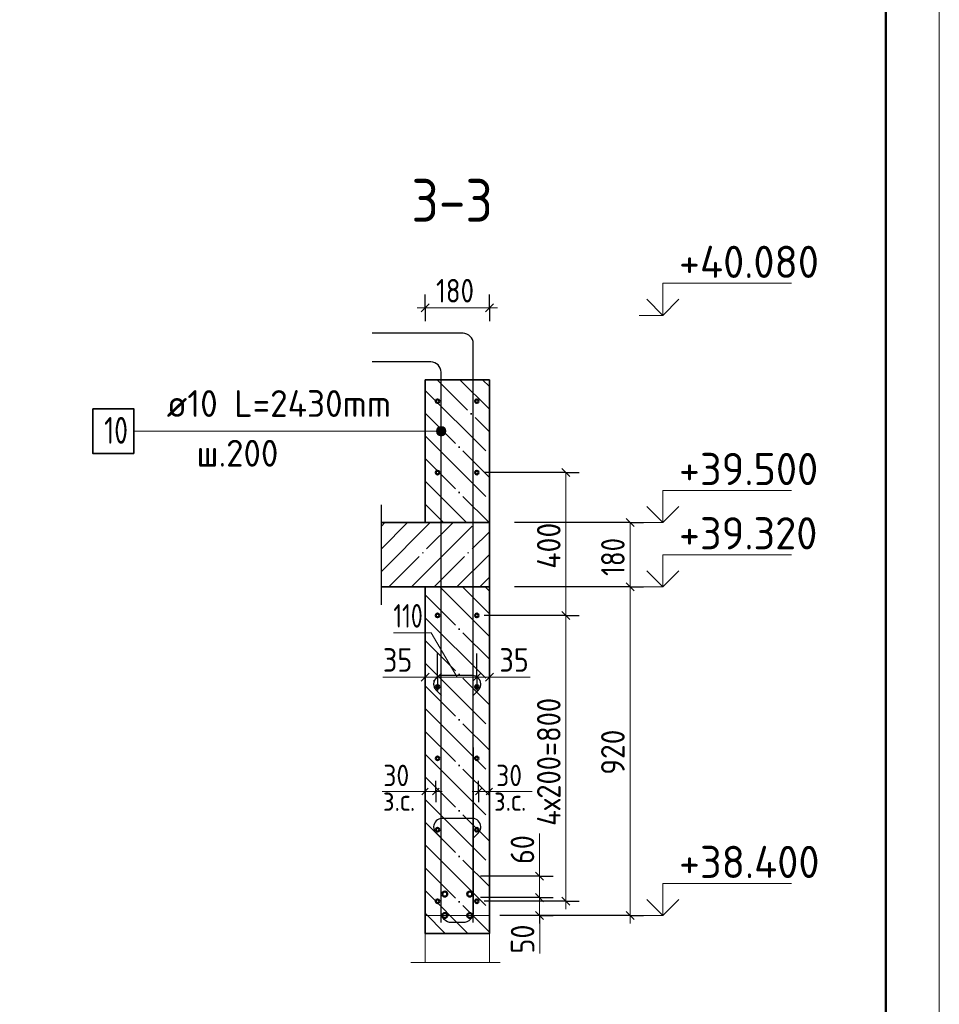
# Model space of a CAD drawing. Header units: millimetres. Extents: x -49773 to 2322955, y -3321 to 58485.
# Tile 510 of 580: x 1943678 to 1952262, y 31331 to 40520. Entities that reach past the tile are written whole.
import ezdxf

# ---------------------------------------------------------------- set-up
doc = ezdxf.new("R2010")
doc.units = ezdxf.units.MM
doc.linetypes.add('______11', pattern=[500, 400, -50, 0, -50])
doc.linetypes.add('______5', pattern=[1100, 800, -100, 100, -100])
for name, color, linetype, lineweight in [('Standard', 7, 'Continuous', 25), ('Арм.стержн. вертикальными 1', 22, 'Continuous', 35), ('Арм.стержн. вертикальными 3', 34, 'Continuous', 35), ('Арм.стержн. Доп. арматура', 180, 'Continuous', 35), ('Арм.стержн.горизонт. 1', 180, 'Continuous', 35), ('Арм.стержн.горизонт. 2', 202, 'Continuous', 35), ('Высотная отметки_ общее', 7, 'Continuous', 13), ('Перекрытие_ общее', 7, 'Continuous', 35), ('Размерная линия_ общее', 7, 'Continuous', 13), ('Размерная линия_ общее_1', 7, 'Continuous', 13), ('Стена_ общее', 7, 'Continuous', 35)]:
    doc.layers.add(name, color=color, linetype=linetype, lineweight=lineweight)
doc.layers.add('Арм.стержн.Стяжки', color=7, linetype='Continuous', lineweight=35, true_color=0x501e0f)
doc.layers.add('Осевая линия_ общее', color=7, linetype='______5', lineweight=13, true_color=0xa0a0a0)
doc.styles.add('ISOCPEUR', font='txt')

msp = doc.modelspace()

# ---------------------------------------------------------------- hatches: boundary and pattern name
at = {"layer": 'Осевая линия_ общее', "linetype": 'Continuous', "lineweight": 13, "transparency": 33554687}
for points in [[(1947573.5, 36657), (1947573.5, 36702), (1947567.2, 36679.5)], [(1947589.7, 36640.8), (1947589.7, 36718.2), (1947573.5, 36702)], [(1947589.7, 36640.8), (1947573.5, 36702), (1947573.5, 36657)], [(1947612.2, 36634.5), (1947612.2, 36724.5), (1947589.7, 36718.2)], [(1947612.2, 36634.5), (1947589.7, 36718.2), (1947589.7, 36640.8)], [(1947634.7, 36640.8), (1947634.7, 36718.2), (1947612.2, 36724.5)], [(1947634.7, 36640.8), (1947612.2, 36724.5), (1947612.2, 36634.5)], [(1947650.9, 36657), (1947650.9, 36702), (1947634.7, 36718.2)], [(1947650.9, 36657), (1947634.7, 36718.2), (1947634.7, 36640.8)], [(1947650.9, 36702), (1947650.9, 36657), (1947657.2, 36679.5)]]:
    msp.add_hatch(color=7, dxfattribs=at).paths.add_polyline_path(points)

# ---------------------------------------------------------------- linework, layer by layer
at = {"layer": 'Standard', "color": 7, "linetype": 'Continuous', "lineweight": 35, "transparency": 33554687}
for p, q in [((1947462.2, 37160.1), (1947462.2, 35826.7)), ((1948062.2, 37160.1), (1947462.2, 37160.1)), ((1948062.2, 31993.4), (1948062.2, 37160.1)), ((1947462.2, 35826.7), (1947053.8, 35826.7)), ((1948062.2, 35226.7), (1948062.2, 35826.7)), ((1947053.8, 35226.7), (1947462.2, 35226.7)), ((1947462.2, 35226.7), (1947462.2, 31993.4)), ((1947462.2, 31993.4), (1948062.2, 31993.4))]:
    msp.add_line(p, q, dxfattribs=at)
at = {"layer": 'Standard', "color": 253, "linetype": '______11', "lineweight": 35, "true_color": 0xababab, "transparency": 33554687}
for p, q in [((1947575, 37160.1), (1948062.2, 36672.8)), ((1947999.2, 37160.1), (1948062.2, 37097.1)), ((1947462.2, 36848.6), (1948062.2, 36248.6)), ((1947462.2, 36424.3), (1948062.2, 35824.3)), ((1947462.2, 36000), (1947635.5, 35826.7)), ((1947811.3, 35226.7), (1948062.2, 34975.8)), ((1947462.2, 35151.5), (1948062.2, 34551.5)), ((1947462.2, 34727.3), (1948062.2, 34127.2)), ((1947462.2, 34303), (1948062.2, 33703)), ((1947462.2, 33878.7), (1948062.2, 33278.7)), ((1947462.2, 33454.5), (1948062.2, 32854.5)), ((1947462.2, 33030.2), (1948062.2, 32430.2)), ((1947462.2, 32605.9), (1948062.2, 32005.9)), ((1947462.2, 32181.7), (1947650.5, 31993.4))]:
    msp.add_line(p, q, dxfattribs=at)
at = {"layer": 'Standard', "color": 253, "linetype": '______5', "lineweight": 35, "true_color": 0xababab, "transparency": 33554687}
for p, q in [((1947787.1, 37160.1), (1948062.2, 36885)), ((1947462.2, 37060.7), (1948062.2, 36460.7)), ((1947462.2, 36636.4), (1948062.2, 36036.4)), ((1947462.2, 36212.2), (1947847.6, 35826.7)), ((1947599.1, 35226.7), (1948062.2, 34763.6)), ((1948023.4, 35226.7), (1948062.2, 35187.9)), ((1947462.2, 34939.4), (1948062.2, 34339.4)), ((1947462.2, 34515.1), (1948062.2, 33915.1)), ((1947462.2, 34090.9), (1948062.2, 33490.9)), ((1947462.2, 33666.6), (1948062.2, 33066.6)), ((1947462.2, 33242.3), (1948062.2, 32642.3)), ((1947462.2, 32818.1), (1948062.2, 32218.1)), ((1947462.2, 32393.8), (1947862.6, 31993.4))]:
    msp.add_line(p, q, dxfattribs=at)
at = {"layer": 'Standard', "color": 7, "linetype": 'Continuous', "lineweight": 25, "transparency": 33554687}
msp.add_line((1947053.8, 35060.1), (1947053.8, 35993.4), dxfattribs=at)
at = {"layer": 'Standard', "color": 253, "linetype": '______11', "lineweight": 13, "true_color": 0xababab, "transparency": 33554687}
for p, q in [((1947053.8, 35581.5), (1947299, 35826.7)), ((1947123.3, 35226.7), (1947723.3, 35826.7)), ((1947547.5, 35226.7), (1948062.2, 35741.4)), ((1947971.8, 35226.7), (1948062.2, 35317.2))]:
    msp.add_line(p, q, dxfattribs=at)
at = {"layer": 'Standard', "color": 253, "linetype": '______5', "lineweight": 13, "true_color": 0xababab, "transparency": 33554687}
for p, q in [((1947053.8, 35793.7), (1947086.9, 35826.7)), ((1947053.8, 35369.4), (1947511.1, 35826.7)), ((1947335.4, 35226.7), (1947935.4, 35826.7)), ((1947759.7, 35226.7), (1948062.2, 35529.3))]:
    msp.add_line(p, q, dxfattribs=at)
at = {"layer": 'Standard', "color": 7, "linetype": 'Continuous', "lineweight": 13, "transparency": 33554687}
for p, q in [((1947462.2, 33317), (1947062.2, 33317)), ((1948062.2, 33317), (1948462.2, 33317)), ((1947328.9, 31720.9), (1948162.2, 31720.9))]:
    msp.add_line(p, q, dxfattribs=at)
msp.add_lwpolyline([(1910262.3, -2799.3), (1952262.3, -2799.3), (1952262.3, 56600.7), (1910262.3, 56600.7), (1910262.3, -2799.3)], close=True, dxfattribs=at)
at = {"layer": 'Standard', "color": 7, "linetype": 'Continuous', "lineweight": 50, "transparency": 33554687}
msp.add_lwpolyline([(1912262.3, 56100.7), (1951762.3, 56100.7), (1951762.3, -2299.3), (1912262.3, -2299.3), (1912262.3, 56100.7)], close=True, dxfattribs=at)
at = {"layer": 'Standard', "color": 7, "linetype": 'Continuous', "lineweight": 13, "transparency": 33554687}
msp.add_lwpolyline([(1947462.2, 32160.1), (1948062.2, 32160.1), (1948062.2, 31720.9), (1947462.2, 31720.9), (1947462.2, 32160.1)], dxfattribs=at)
at = {"layer": 'Арм.стержн. вертикальными 1', "color": 4, "linetype": 'Continuous', "lineweight": 25, "transparency": 33554687}
for points in [[(1947912.2, 32093.4), (1947912.2, 37497.8), (1947909.8, 37515.5), (1947903.8, 37533.7), (1947894.4, 37550.4), (1947882.9, 37564.1), (1947869.2, 37575.6), (1947852.5, 37584.9), (1947834.3, 37590.9), (1947816.6, 37593.4), (1946968.7, 37593.4)], [(1947612.2, 32093.4), (1947612.2, 37231.1), (1947609.8, 37248.8), (1947603.7, 37267), (1947594.4, 37283.7), (1947582.9, 37297.5), (1947569.2, 37308.9), (1947552.5, 37318.3), (1947534.3, 37324.3), (1947516.6, 37326.7), (1946968.7, 37326.7)]]:
    msp.add_lwpolyline(points, dxfattribs=at)
at = {"layer": 'Арм.стержн. вертикальными 3', "color": 4, "linetype": 'Continuous', "lineweight": 25, "transparency": 33554687}
msp.add_lwpolyline([(1947912.2, 33726.7), (1947912.2, 32189.1), (1947909.8, 32171.4), (1947903.7, 32153.1), (1947894.4, 32136.4), (1947882.9, 32122.7), (1947869.2, 32111.3), (1947852.5, 32101.9), (1947834.3, 32095.9), (1947816.6, 32093.4), (1947707.9, 32093.4), (1947690.2, 32095.9), (1947672, 32101.9), (1947655.2, 32111.3), (1947641.5, 32122.7), (1947630.1, 32136.4), (1947620.7, 32153.1), (1947614.7, 32171.4), (1947612.2, 32189.1), (1947612.2, 33726.7)], dxfattribs=at)
at = {"layer": 'Арм.стержн. Доп. арматура', "color": 211, "linetype": 'Continuous', "lineweight": 50, "true_color": 0xff54ff, "transparency": 33554687}
for centre in [(1947645.6, 32360.1), (1947878.9, 32360.1), (1947645.6, 32160.1), (1947878.9, 32160.1)]:
    msp.add_circle(centre, 23.3, dxfattribs=at)
at = {"layer": 'Арм.стержн.горизонт. 1', "color": 4, "linetype": 'Continuous', "lineweight": 50, "transparency": 33554687}
for centre in [(1947578.9, 36960.1), (1947945.6, 36960.1), (1947578.9, 36293.4), (1947945.6, 36293.4), (1947578.9, 34960.1), (1947945.6, 34960.1), (1947578.9, 34293.4), (1947945.6, 34293.4), (1947578.9, 33626.7), (1947945.6, 33626.7), (1947578.9, 32960.1), (1947945.6, 32960.1), (1947578.9, 32293.4), (1947945.6, 32293.4)]:
    msp.add_circle(centre, 16.7, dxfattribs=at)
at = {"layer": 'Арм.стержн.горизонт. 2', "color": 7, "linetype": 'Continuous', "lineweight": 13, "transparency": 33554687}
msp.add_line((1947612.2, 36679.5), (1944744.1, 36679.5), dxfattribs=at)
at = {"layer": 'Арм.стержн.горизонт. 2', "color": 7, "linetype": 'Continuous', "lineweight": 35, "transparency": 33554687}
msp.add_lwpolyline([(1944744.1, 36471.2), (1944360.8, 36471.2), (1944360.8, 36887.8), (1944744.1, 36887.8), (1944744.1, 36471.2)], dxfattribs=at)
at = {"layer": 'Арм.стержн.Стяжки', "color": 40, "linetype": 'Continuous', "lineweight": 25, "transparency": 33554687}
for points in [[(1947909.7, 34213.9), (1947960.1, 34264.3), (1947964.9, 34269.8), (1947969.3, 34275.9), (1947973.1, 34282.4), (1947976.2, 34289), (1947978.7, 34295.9), (1947980.6, 34303.2), (1947981.8, 34310.6), (1947982.3, 34317.9), (1947982.3, 34323.1), (1947980.3, 34337.3), (1947975.5, 34351.9), (1947968, 34365.2), (1947958.9, 34376.2), (1947947.9, 34385.4), (1947934.5, 34392.9), (1947920, 34397.7), (1947905.8, 34399.6), (1947618.8, 34399.6), (1947604.7, 34397.7), (1947590.1, 34392.9), (1947576.7, 34385.4), (1947565.7, 34376.2), (1947556.6, 34365.2), (1947549.1, 34351.9), (1947544.3, 34337.3), (1947542.3, 34323.1), (1947542.3, 34317.9), (1947542.8, 34310.6), (1947544, 34303.2), (1947545.9, 34295.9), (1947548.4, 34289), (1947551.5, 34282.4), (1947555.3, 34275.9), (1947559.7, 34269.8), (1947564.5, 34264.3), (1947614.9, 34213.9)], [(1947909.7, 32880.5), (1947960.1, 32931), (1947964.9, 32936.5), (1947969.3, 32942.6), (1947973.1, 32949), (1947976.2, 32955.7), (1947978.7, 32962.6), (1947980.6, 32969.8), (1947981.8, 32977.2), (1947982.3, 32984.6), (1947982.3, 32989.8), (1947980.3, 33003.9), (1947975.5, 33018.5), (1947968, 33031.9), (1947958.9, 33042.9), (1947947.9, 33052), (1947934.5, 33059.5), (1947920, 33064.3), (1947905.8, 33066.3), (1947618.8, 33066.3), (1947604.7, 33064.3), (1947590.1, 33059.5), (1947576.7, 33052), (1947565.7, 33042.9), (1947556.6, 33031.9), (1947549.1, 33018.5), (1947544.3, 33003.9), (1947542.3, 32989.8), (1947542.3, 32984.6), (1947542.8, 32977.2), (1947544, 32969.8), (1947545.9, 32962.6), (1947548.4, 32955.7), (1947551.5, 32949), (1947555.3, 32942.6), (1947559.7, 32936.5), (1947564.5, 32931), (1947614.9, 32880.5)]]:
    msp.add_lwpolyline(points, dxfattribs=at)
at = {"layer": 'Высотная отметки_ общее', "color": 7, "linetype": 'Continuous', "lineweight": 13, "transparency": 33554687}
for p, q in [((1949681.7, 37760.1), (1949681.7, 38060.1)), ((1949681.7, 38060.1), (1950881.7, 38060.1)), ((1949681.7, 37760.1), (1949531.8, 37910.1)), ((1949681.7, 37760.1), (1949831.8, 37910.1)), ((1949681.7, 37760.1), (1949461.3, 37760.1)), ((1949681.7, 37760.1), (1949681.7, 37760.1)), ((1949681.7, 37760.1), (1949681.7, 37760.1)), ((1949681.7, 37760.1), (1949681.7, 37760.1)), ((1949681.7, 37760.1), (1949681.7, 37760.1)), ((1949681.7, 35826.7), (1949681.7, 36126.7)), ((1949681.7, 36126.7), (1950881.7, 36126.7)), ((1949681.7, 35826.7), (1949531.7, 35976.8)), ((1949681.7, 35826.7), (1949831.7, 35976.8)), ((1949681.7, 35826.7), (1949461.3, 35826.7)), ((1949681.7, 35826.7), (1949681.7, 35826.7)), ((1949681.7, 35826.7), (1949681.7, 35826.7)), ((1949681.7, 35826.7), (1949681.7, 35826.7)), ((1949681.7, 35826.7), (1949681.7, 35826.7)), ((1949681.7, 35226.7), (1949681.7, 35526.7)), ((1949681.7, 35526.7), (1950881.7, 35526.7)), ((1949681.7, 35226.7), (1949531.7, 35376.8)), ((1949681.7, 35226.7), (1949831.7, 35376.8)), ((1949681.7, 35226.7), (1949461.3, 35226.7)), ((1949681.7, 35226.7), (1949681.7, 35226.7)), ((1949681.7, 35226.7), (1949681.7, 35226.7)), ((1949681.7, 35226.7), (1949681.7, 35226.7)), ((1949681.7, 35226.7), (1949681.7, 35226.7)), ((1949681.7, 32160.1), (1949681.7, 32460.1)), ((1949681.7, 32460.1), (1950881.7, 32460.1)), ((1949681.7, 32160.1), (1949531.7, 32310.1)), ((1949681.7, 32160.1), (1949831.7, 32310.1)), ((1949681.7, 32160.1), (1949461.3, 32160.1)), ((1949681.7, 32160.1), (1949681.7, 32160.1)), ((1949681.7, 32160.1), (1949681.7, 32160.1)), ((1949681.7, 32160.1), (1949681.7, 32160.1)), ((1949681.7, 32160.1), (1949681.7, 32160.1))]:
    msp.add_line(p, q, dxfattribs=at)
at = {"layer": 'Осевая линия_ общее', "color": 7, "linetype": 'Continuous', "lineweight": 13, "transparency": 33554687}
for p, q in [((1947567.2, 36679.5), (1947567.2, 36679.5)), ((1947612.2, 36724.5), (1947612.2, 36724.5)), ((1947657.2, 36679.5), (1947657.2, 36679.5)), ((1947612.2, 36634.5), (1947612.2, 36634.5))]:
    msp.add_line(p, q, dxfattribs=at)
msp.add_circle((1947612.2, 36679.5), 45, dxfattribs=at)
at = {"layer": 'Перекрытие_ общее', "color": 7, "linetype": 'Continuous', "lineweight": 13, "transparency": 33554687}
for p, q in [((1948062.2, 35826.7), (1947462.2, 35826.7)), ((1947462.2, 35226.7), (1948062.2, 35226.7))]:
    msp.add_line(p, q, dxfattribs=at)
at = {"layer": 'Размерная линия_ общее', "color": 253, "linetype": 'Continuous', "lineweight": -3, "true_color": 0xa0a0a0, "transparency": 33554687}
for p, q in [((1947462.2, 37830.3), (1947462.2, 37955.3)), ((1948062.2, 37830.3), (1948062.2, 37955.3)), ((1947462.2, 37830.3), (1947462.2, 37705.3)), ((1947462.2, 37830.3), (1947462.2, 37830.3)), ((1948062.2, 37830.3), (1948062.2, 37705.3)), ((1948062.2, 37830.3), (1948062.2, 37830.3)), ((1948776.9, 36293.4), (1948651.9, 36293.4)), ((1948776.9, 36293.4), (1948901.9, 36293.4)), ((1949375.2, 35826.7), (1949250.2, 35826.7)), ((1949375.2, 35826.7), (1949500.2, 35826.7)), ((1949375.2, 35226.7), (1949250.2, 35226.7)), ((1949375.2, 35226.7), (1949500.2, 35226.7)), ((1948776.9, 34960.1), (1948651.9, 34960.1)), ((1948776.9, 34960.1), (1948901.9, 34960.1)), ((1947462.2, 34384.4), (1947462.2, 34509.4)), ((1947578.9, 34384.4), (1947578.9, 34509.4)), ((1947945.6, 34384.4), (1947945.6, 34509.4)), ((1948062.2, 34384.4), (1948062.2, 34509.4)), ((1947462.2, 34384.4), (1947462.2, 34259.4)), ((1947462.2, 34384.4), (1947462.2, 34314.7)), ((1947578.9, 34384.4), (1947578.9, 34259.4)), ((1947945.6, 34384.4), (1947945.6, 34259.4)), ((1948062.2, 34384.4), (1948062.2, 34259.4)), ((1948062.2, 34384.4), (1948062.2, 34326.1)), ((1948531.5, 32526.7), (1948406.5, 32526.7)), ((1948531.5, 32526.7), (1948656.5, 32526.7)), ((1948776.9, 32293.4), (1948012.2, 32293.4)), ((1948531.5, 32326.7), (1948406.5, 32326.7)), ((1948531.5, 32326.7), (1948656.5, 32326.7)), ((1948776.9, 32293.4), (1948651.9, 32293.4)), ((1948776.9, 32293.4), (1948901.9, 32293.4)), ((1949375.2, 32160.1), (1948328, 32160.1)), ((1948531.5, 32160.1), (1948406.5, 32160.1)), ((1948531.5, 32160.1), (1948656.5, 32160.1)), ((1949375.2, 32160.1), (1949250.2, 32160.1)), ((1949375.2, 32160.1), (1949500.2, 32160.1))]:
    msp.add_line(p, q, dxfattribs=at)
at = {"layer": 'Размерная линия_ общее', "color": 7, "linetype": 'Continuous', "lineweight": 25, "transparency": 33554687}
for p, q in [((1947424.7, 37792.8), (1947499.7, 37867.8)), ((1948024.7, 37792.8), (1948099.7, 37867.8)), ((1948814.4, 36255.9), (1948739.4, 36330.9)), ((1949412.7, 35789.2), (1949337.7, 35864.2)), ((1949412.7, 35189.2), (1949337.7, 35264.2)), ((1948814.4, 34922.6), (1948739.4, 34997.6)), ((1947424.7, 34346.9), (1947499.7, 34421.9)), ((1947541.4, 34346.9), (1947616.4, 34421.9)), ((1947908.1, 34346.9), (1947983.1, 34421.9)), ((1948024.7, 34346.9), (1948099.7, 34421.9)), ((1948569, 32489.2), (1948494, 32564.2)), ((1948569, 32289.2), (1948494, 32364.2)), ((1948814.4, 32255.9), (1948739.4, 32330.9)), ((1948569, 32122.6), (1948494, 32197.6)), ((1949412.7, 32122.6), (1949337.7, 32197.6))]:
    msp.add_line(p, q, dxfattribs=at)
at = {"layer": 'Размерная линия_ общее', "color": 7, "linetype": 'Continuous', "lineweight": 13, "transparency": 33554687}
for p, q in [((1947462.2, 37830.3), (1947387.2, 37830.3)), ((1947462.2, 37830.3), (1948062.2, 37830.3)), ((1948062.2, 37830.3), (1948137.2, 37830.3)), ((1948776.9, 34960.1), (1948776.9, 36293.4)), ((1949375.2, 35226.7), (1949375.2, 35826.7)), ((1947518.1, 34796.5), (1947166.1, 34796.5)), ((1947762.2, 34384.4), (1947518.1, 34796.5)), ((1947354.5, 34384.5), (1947068.5, 34384.5)), ((1947520.5, 34384.4), (1947354.5, 34384.5)), ((1947462.2, 34384.4), (1947387.2, 34384.4)), ((1947462.2, 34384.4), (1947578.9, 34384.4)), ((1947578.9, 34384.4), (1947945.6, 34384.4)), ((1947945.6, 34384.4), (1948062.2, 34384.4)), ((1948003.9, 34384.4), (1948155.9, 34384.8)), ((1948062.2, 34384.4), (1948137.2, 34384.4)), ((1948155.9, 34384.8), (1948441.9, 34384.8)), ((1948531.1, 32640.1), (1948531.1, 32926.1)), ((1948531.5, 32426.7), (1948531.1, 32640.1)), ((1948531.5, 32526.7), (1948531.5, 32601.8)), ((1948531.5, 32326.7), (1948531.5, 32526.7)), ((1948531.5, 32160.1), (1948531.5, 32326.7)), ((1948776.9, 32293.4), (1948776.9, 32218.4)), ((1948531.5, 32243.4), (1948532.4, 32090.9)), ((1948531.5, 32160.1), (1948531.5, 32085.1)), ((1949375.2, 32160.1), (1949375.2, 32085.1)), ((1948532.4, 32090.9), (1948532.4, 31804.9))]:
    msp.add_line(p, q, dxfattribs=at)
at = {"layer": 'Размерная линия_ общее', "color": 253, "linetype": 'Continuous', "lineweight": -3, "true_color": 0xa0a0a0, "transparency": 33554687}
for points in [[(1948776.9, 36293.4), (1948759.9, 36293.4), (1948759.9, 36293.4), (1948759.3, 36293.4), (1948759.3, 36293.4), (1948012.2, 36293.4)], [(1949375.2, 35826.7), (1949358.2, 35826.7), (1949358.2, 35826.7), (1948295.5, 35826.7)], [(1949375.2, 35226.7), (1949358.2, 35226.7), (1949358.2, 35226.7), (1949358.2, 35226.7), (1949358.2, 35226.7), (1948295.5, 35226.7)], [(1948776.9, 34960.1), (1948759.9, 34960.1), (1948759.9, 34960.1), (1948759.9, 34960.1), (1948759.9, 34960.1), (1948759.5, 34960.1), (1948759.5, 34960.1), (1948012.2, 34960.1)], [(1947578.9, 34384.4), (1947578.9, 34401.6), (1947578.9, 34401.6), (1947578.9, 34604.6)], [(1947945.6, 34384.4), (1947945.6, 34401.8), (1947945.6, 34401.8), (1947945.6, 34604.6)], [(1948531.5, 32526.7), (1948514.2, 32526.7), (1948514.2, 32526.7), (1947978, 32526.7)], [(1948531.5, 32326.7), (1948514.5, 32326.7), (1948514.5, 32326.7), (1947978, 32326.7)], [(1948531.5, 32160.1), (1948514.8, 32160.1), (1948514.8, 32160.1), (1948161.3, 32160.1)]]:
    msp.add_lwpolyline(points, dxfattribs=at)
at = {"layer": 'Размерная линия_ общее', "color": 7, "linetype": 'Continuous', "lineweight": 13, "transparency": 33554687}
for points in [[(1949375.2, 32160.1), (1949375.2, 33515.8), (1949375.2, 33515.8), (1949375.2, 35226.7)], [(1948776.9, 32293.4), (1948776.9, 33012.5), (1948776.9, 33012.5), (1948776.9, 34960.1)]]:
    msp.add_lwpolyline(points, dxfattribs=at)
at = {"layer": 'Размерная линия_ общее_1', "color": 253, "linetype": 'Continuous', "lineweight": -3, "true_color": 0xa0a0a0, "transparency": 33554687}
for p, q in [((1947462.2, 33317), (1947462.2, 33417)), ((1947562.2, 33317), (1947562.2, 33417)), ((1947962.2, 33317), (1947962.2, 33417)), ((1948062.2, 33317), (1948062.2, 33417)), ((1947462.2, 33317), (1947462.2, 33217)), ((1947562.2, 33317), (1947562.2, 33217)), ((1947962.2, 33317), (1947962.2, 33217)), ((1948062.2, 33317), (1948062.2, 33217))]:
    msp.add_line(p, q, dxfattribs=at)
at = {"layer": 'Размерная линия_ общее_1', "color": 7, "linetype": 'Continuous', "lineweight": 13, "transparency": 33554687}
for p, q in [((1947462.2, 33317), (1947402.2, 33317)), ((1947562.2, 33317), (1947462.2, 33317)), ((1947562.2, 33317), (1947622.2, 33317)), ((1947962.2, 33317), (1947902.2, 33317)), ((1948062.2, 33317), (1948122.2, 33317))]:
    msp.add_line(p, q, dxfattribs=at)
at = {"layer": 'Размерная линия_ общее_1', "color": 7, "linetype": 'Continuous', "lineweight": 25, "transparency": 33554687}
for p, q in [((1947492.2, 33347), (1947432.2, 33287)), ((1947592.2, 33347), (1947532.2, 33287)), ((1947932.2, 33287), (1947992.2, 33347)), ((1948032.2, 33287), (1948092.2, 33347))]:
    msp.add_line(p, q, dxfattribs=at)
at = {"layer": 'Размерная линия_ общее_1', "color": 7, "linetype": 'Continuous', "lineweight": 13, "transparency": 33554687}
msp.add_lwpolyline([(1947962.2, 33317), (1948022.1, 33317), (1948022.1, 33317), (1948062.2, 33317)], dxfattribs=at)
at = {"layer": 'Стена_ общее', "color": 7, "linetype": 'Continuous', "lineweight": 35, "transparency": 33554687}
for p, q in [((1947462.2, 35826.7), (1948062.2, 35826.7)), ((1948062.2, 35226.7), (1947462.2, 35226.7))]:
    msp.add_line(p, q, dxfattribs=at)

# ---------------------------------------------------------------- texts
at = {"layer": 'Standard', "color": 7, "linetype": 'Continuous', "lineweight": 35, "transparency": 33554687, "insert": (1947334.5, 38633.9), "char_height": 400, "width": 1021.794, "attachment_point": 7, "style": 'ISOCPEUR'}
msp.add_mtext('\\W0.91;3-3', dxfattribs=at)
at = {"layer": 'Арм.стержн.горизонт. 2', "color": 7, "linetype": 'Continuous', "lineweight": 25, "transparency": 33554687, "char_height": 250, "attachment_point": 7, "style": 'ISOCPEUR'}
for s, insert, width in [('{\\W0.9600;ø10 L=2430mm }', (1945050.5, 36812.8), 2493.975), ('{\\W0.7500;10}', (1944466.4, 36562.8), 393.566), ('{\\W0.9500;ш.200}', (1945329.3, 36348.8), 967.736)]:
    msp.add_mtext(s, dxfattribs=dict(at, insert=insert, width=width))
at = {"layer": 'Высотная отметки_ общее', "color": 7, "linetype": 'Continuous', "lineweight": 25, "transparency": 33554687, "char_height": 300, "attachment_point": 7, "style": 'ISOCPEUR'}
for s, insert, width in [('{\\W0.9600;+40.080}', (1949831.8, 38110.1), 1492.381), ('\\W0.96;+39.500', (1949831.7, 36176.8), 1492.395), ('\\W0.96;+39.320', (1949831.7, 35576.8), 1492.395), ('\\W0.96;+38.400', (1949831.7, 32510.1), 1522.589)]:
    msp.add_mtext(s, dxfattribs=dict(at, insert=insert, width=width))
at = {"layer": 'Размерная линия_ общее', "color": 7, "linetype": 'Continuous', "lineweight": 25, "transparency": 33554687, "char_height": 220, "attachment_point": 7, "style": 'ISOCPEUR'}
for s, insert, width in [('\\W0.83;180', (1947564.2, 37880.3), 508.579), ('\\W0.74;110', (1947166.1, 34846.5), 455.155), ('\\W0.87;35', (1947068.5, 34434.5), 403.932), ('\\W0.87;35', (1948155.9, 34434.8), 403.932)]:
    msp.add_mtext(s, dxfattribs=dict(at, insert=insert, width=width))
at = {"layer": 'Размерная линия_ общее', "color": 7, "linetype": 'Continuous', "lineweight": 25, "transparency": 33554687, "char_height": 220, "attachment_point": 7, "rotation": 90, "style": 'ISOCPEUR'}
for s, insert, width in [('\\W0.92;400', (1948726.9, 35395.7), 584.446), ('\\W0.83;180', (1949325.2, 35328.7), 508.586), ('\\W0.88;4х200=800', (1948726.9, 32996.8), 1375.924), ('\\W0.91;920', (1949325.2, 33473.4), 561.981), ('\\W0.87;60', (1948481.1, 32640.1), 403.924), ('\\W0.87;50', (1948482.4, 31804.9), 403.932)]:
    msp.add_mtext(s, dxfattribs=dict(at, insert=insert, width=width))
at = {"layer": 'Размерная линия_ общее_1', "color": 7, "linetype": 'Continuous', "lineweight": 18, "transparency": 33554687, "char_height": 200, "attachment_point": 7, "style": 'ISOCPEUR'}
for s, insert, width in [('\\W0.87;30', (1947072.2, 33367), 367.21), ('\\W0.87;30', (1948125.6, 33367), 367.202), ('\\W0.90;з.с.', (1947068.8, 33136.4), 459.942), ('\\W0.90;з.с.', (1948105.6, 33136.4), 459.942)]:
    msp.add_mtext(s, dxfattribs=dict(at, insert=insert, width=width))

doc.saveas('drawing.dxf')
